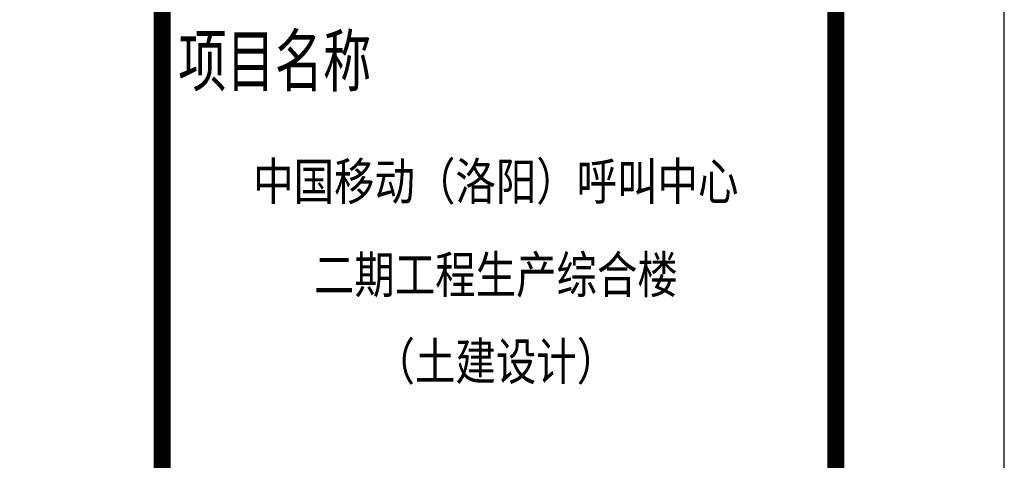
# Model space of a CAD drawing. Extents: x 1109697 to 1467097, y -139975 to 53891.
# Tile 343 of 386: x 1440251 to 1446097, y -66363 to -63746. Entities that reach past the tile are written whole.
import ezdxf
from ezdxf.enums import TextEntityAlignment as Align

# ---------------------------------------------------------------- set-up
doc = ezdxf.new("R2010")
doc.units = 0
doc.header["$LTSCALE"] = 1000
doc.header["$MEASUREMENT"] = 0
doc.layers.add('PUB_TEXT', color=7, linetype='Continuous')
doc.layers.add('PUB_TITLE', color=4, linetype='Continuous')
doc.layers.add('图框', color=4, linetype='Continuous', lineweight=35)
doc.styles.add('-黑体', font='simhei.ttf', dxfattribs={"width": 0.8})

# ---------------------------------------------------------------- blocks, each defined once
blk = doc.blocks.new('图签01')
at = {"layer": '图框', "style": '-黑体', "width": 0.7}
blk.add_text('项目名称', height=300, dxfattribs=at).set_placement((1793978.5, 91741.2))
at = {"layer": '图框', "style": '-黑体', "width": 0.8}
for s, height, p in [('中国移动（洛阳）呼叫中心', 220.011, (1795863.8, 91064.8)), ('二期工程生产综合楼', 220.01, (1795863.8, 90510.8)), ('（土建设计）', 220.01, (1795863.8, 89995.8))]:
    blk.add_text(s, height=height, dxfattribs=at).set_placement(p, align=Align.CENTER)

msp = doc.modelspace()

# ---------------------------------------------------------------- linework, layer by layer
at = {"layer": 'PUB_TITLE'}
msp.add_lwpolyline([(1361997, -74118.9), (1446097, -74118.9), (1446097, -14718.9), (1361997, -14718.9)], close=True, dxfattribs=at)
at = {"layer": 'PUB_TITLE', "const_width": 100}
msp.add_lwpolyline([(1364497, -73118.9), (1445097, -73118.9), (1445097, -15718.9), (1364497, -15718.9)], close=True, dxfattribs=at)
msp.add_lwpolyline([(1441097, -15718.9), (1441097, -73118.9)], dxfattribs=at)

# ---------------------------------------------------------------- block references
at = {"layer": 'PUB_TEXT'}
msp.add_blockref('图签01', (-352786, -155881.3), dxfattribs=at)

doc.saveas('drawing.dxf')
